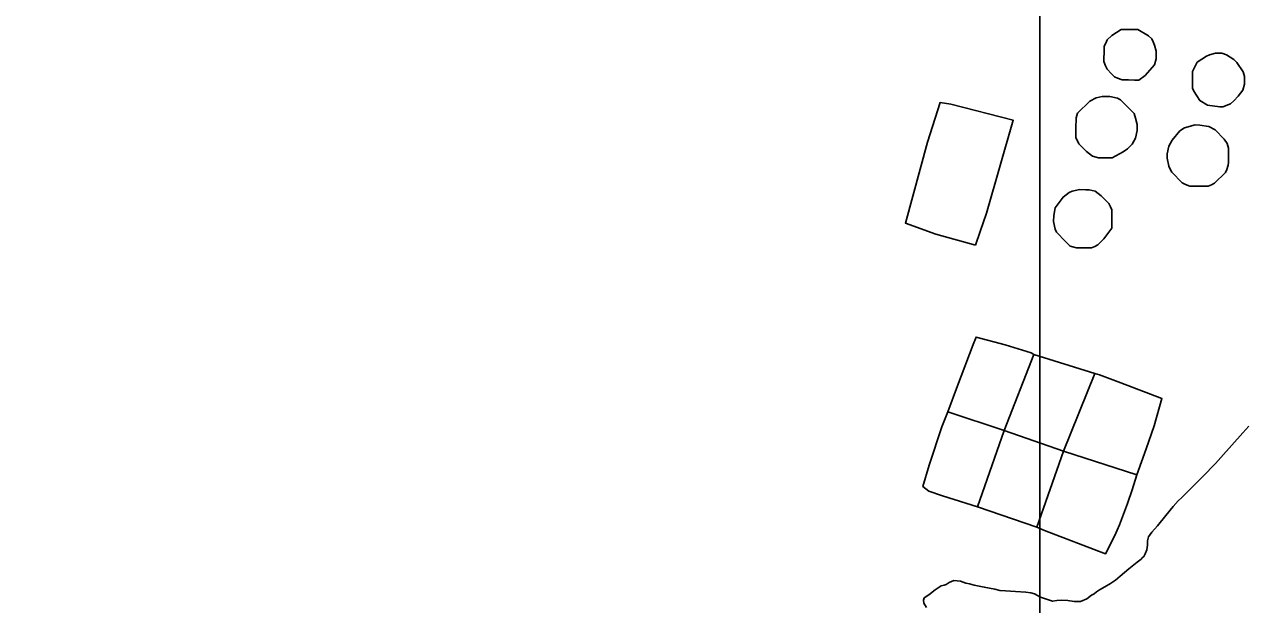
# Model space of a CAD drawing. Extents: x 1662474 to 1856135, y 779280 to 917889.
# Drawn here: x 1729707 to 1731308, y 798330 to 799088 of the extents above; entities that cross this region are included whole.
import ezdxf

# ---------------------------------------------------------------- set-up
doc = ezdxf.new("R2010")
doc.units = 0
for name, color, linetype in [('Exist Hydrographic Lake Shore', 7, 'Continuous'), ('Exist Hydrographic Misc Water Feature', 7, 'Continuous'), ('Map Preparation Inset Cut Line', 7, 'Continuous')]:
    doc.layers.add(name, color=color, linetype=linetype)

msp = doc.modelspace()

# ---------------------------------------------------------------- linework, layer by layer
at = {"layer": 'Exist Hydrographic Lake Shore'}
for points in [[(1731168.4, 798389), (1731170, 798390.6), (1731172.1, 798392.4), (1731173.9, 798396.1), (1731176, 798401.1), (1731176.9, 798407.1), (1731176.9, 798412.9), (1731178.1, 798418.4), (1731182.4, 798424.1), (1731189.9, 798432.8), (1731200.8, 798446.2), (1731210.6, 798458), (1731216.8, 798465.4), (1731221.8, 798469.8), (1731224.9, 798472.7), (1731239.2, 798487.1), (1731254, 798502.1), (1731261.1, 798509.2), (1731263.8, 798512.1), (1731266, 798514.2), (1731272.9, 798521.8), (1731287.2, 798538.1), (1731301.8, 798554.3), (1731309.4, 798562.8)], [(1730887.4, 798326), (1730883.9, 798331.5), (1730883.4, 798335.2), (1730884.4, 798338.3), (1730890.5, 798342.5), (1730898.9, 798348.8), (1730906.5, 798354.1), (1730910.6, 798355.1), (1730913.2, 798355.9), (1730917.2, 798358.6), (1730923.2, 798360.9), (1730931.9, 798360.1), (1730939.2, 798357.8), (1730943.8, 798356.7), (1730950, 798355.1), (1730963.1, 798352.5), (1730976.9, 798349.6), (1730983.4, 798348.1), (1730990.8, 798347.5), (1731004.1, 798346.8), (1731017.5, 798345.9), (1731024, 798345.1), (1731028.8, 798343.6), (1731036.6, 798339.4), (1731046.1, 798336.2), (1731052.4, 798334.1), (1731057.9, 798334.9), (1731064.8, 798335.2), (1731072.6, 798334.9), (1731080.8, 798333.6), (1731089.1, 798333.6), (1731097.2, 798337), (1731103.6, 798341.8), (1731106.8, 798343.8), (1731109.9, 798346.2), (1731114.1, 798349.1), (1731121.1, 798353), (1731128.5, 798357.2), (1731135.1, 798361.4), (1731141.1, 798366.7), (1731152.4, 798376.4), (1731163.1, 798385.1), (1731168.4, 798389)]]:
    msp.add_lwpolyline(points, dxfattribs=at)
at = {"layer": 'Exist Hydrographic Misc Water Feature'}
for p, q in [((1730989.2, 798557.1), (1731028.2, 798656.8)), ((1731028.2, 798656.8), (1731107.9, 798632)), ((1731066.9, 798530.4), (1731107.9, 798632)), ((1730989.2, 798557.1), (1730915.6, 798581.9)), ((1730954.3, 798457.4), (1730989.2, 798557.1)), ((1731066.9, 798530.4), (1730989.2, 798557.1)), ((1731032.1, 798430.7), (1731066.9, 798530.4)), ((1731162.7, 798499.5), (1731066.9, 798530.4)), ((1731032.1, 798430.7), (1730954.3, 798457.4))]:
    msp.add_line(p, q, dxfattribs=at)
for points in [[(1731156.3, 799081.7), (1731146.5, 799081.8), (1731142.4, 799081.8), (1731130.3, 799074), (1731124.1, 799068), (1731122.1, 799064), (1731120.2, 799060.1), (1731120, 799056.1), (1731119.8, 799040), (1731121.9, 799034), (1731123.9, 799030), (1731129.7, 799023.9), (1731133.8, 799019.9), (1731137.7, 799017.9), (1731143.8, 799015.8), (1731151.8, 799015.7), (1731159.6, 799015.6), (1731165.5, 799015.6), (1731173.7, 799021.5), (1731185.8, 799035.4), (1731188.1, 799043.4), (1731188.1, 799053.4), (1731186, 799061.4), (1731184.2, 799065.5), (1731182.4, 799069.5), (1731178.3, 799073.5), (1731164.3, 799081.7), (1731156.3, 799081.7)], [(1731266, 799050.6), (1731258, 799048.8), (1731253.9, 799046.8), (1731242, 799038.9), (1731235.9, 799027), (1731235.7, 799019), (1731235.7, 799005), (1731237.5, 799001), (1731245.5, 798988.8), (1731255.4, 798982.8), (1731271.3, 798980.6), (1731275.4, 798980.6), (1731285.5, 798984.5), (1731289.6, 798988.4), (1731295.5, 798994.4), (1731301.7, 799002.4), (1731303.7, 799010.4), (1731303.7, 799020.3), (1731301.9, 799026.4), (1731293.9, 799038.4), (1731290, 799042.4), (1731280, 799048.5), (1731274, 799050.6), (1731269.9, 799050.6), (1731266, 799050.6)], [(1730951.7, 798799.6), (1730899.8, 798814.1), (1730859.8, 798828.5), (1730888.9, 798934.2), (1730905.3, 798986.1), (1730919.3, 798984), (1731001.1, 798963.1), (1730966, 798841.4), (1730957.8, 798817.5), (1730951.7, 798799.6)], [(1731127.4, 798994), (1731123.5, 798994), (1731117.6, 798994), (1731109.6, 798992.2), (1731101.4, 798988.2), (1731085.2, 798972.3), (1731083.3, 798966.4), (1731082.9, 798952.4), (1731082.9, 798940.3), (1731086.8, 798932.3), (1731096.8, 798922.2), (1731104.8, 798916.1), (1731112.8, 798914.1), (1731116.7, 798914), (1731130.7, 798913.9), (1731144.8, 798921.8), (1731150.8, 798925.7), (1731156.9, 798931.7), (1731159, 798935.7), (1731161, 798939.7), (1731163.1, 798949.7), (1731163.1, 798957.6), (1731161.2, 798965.7), (1731159.2, 798971.7), (1731151.4, 798979.7), (1731141.3, 798989.9), (1731137.4, 798991.9), (1731127.4, 798994)], [(1731245.1, 798956.8), (1731239.2, 798956.9), (1731225.2, 798953), (1731219.1, 798949.1), (1731209, 798937.2), (1731207, 798933.2), (1731204.9, 798929.2), (1731202.7, 798919.3), (1731202.7, 798913.3), (1731204.7, 798903.2), (1731206.6, 798899.2), (1731208.6, 798895.2), (1731222.3, 798881), (1731226.4, 798879), (1731232.4, 798877), (1731250.4, 798876.8), (1731256.4, 798876.7), (1731260.5, 798878.7), (1731264.4, 798880.7), (1731278.7, 798894.5), (1731280.6, 798898.5), (1731282.6, 798904.4), (1731282.8, 798908.4), (1731282.8, 798926.4), (1731281, 798932.5), (1731277.1, 798938.5), (1731265.2, 798950.6), (1731257.2, 798954.8), (1731245.1, 798956.8)], [(1731096.2, 798872.2), (1731088.4, 798872.4), (1731078.2, 798870.4), (1731074.3, 798868.5), (1731066.3, 798862.5), (1731056, 798848.6), (1731054, 798838.6), (1731053.8, 798830.6), (1731055.8, 798820.6), (1731057.7, 798816.6), (1731069.6, 798804.4), (1731075.5, 798798.4), (1731083.7, 798796.3), (1731087.6, 798796.3), (1731099.7, 798796.1), (1731103.6, 798796.1), (1731107.7, 798798.1), (1731111.6, 798800.1), (1731115.7, 798804), (1731119.8, 798808), (1731129.9, 798821.9), (1731130.1, 798831.9), (1731130.1, 798845.9), (1731128.2, 798850), (1731126.2, 798854), (1731116.3, 798864), (1731108.3, 798870.1), (1731100.3, 798872.2), (1731096.2, 798872.2)], [(1730915.6, 798581.9), (1730927.9, 798615.8), (1730948.4, 798669.6), (1730952.5, 798679.5), (1730990.4, 798669.1), (1731024.3, 798658.8), (1731028.2, 798656.8)], [(1731107.9, 798632), (1731114.1, 798629.9), (1731142, 798619.7), (1731195.7, 798599.2), (1731185.4, 798563.3), (1731175.2, 798533.4), (1731162.7, 798499.5)], [(1730954.3, 798457.4), (1730908.4, 798471.9), (1730890.6, 798478.1), (1730882.6, 798484.1), (1730890.8, 798512.1), (1730907.4, 798562), (1730915.6, 798581.9)], [(1731162.7, 798499.5), (1731156.7, 798479.5), (1731150.6, 798461.6), (1731140.1, 798433.7), (1731134, 798419.8), (1731121.7, 798395.9), (1731042.1, 798426.6), (1731032.1, 798430.7)]]:
    msp.add_lwpolyline(points, dxfattribs=at)
at = {"layer": 'Map Preparation Inset Cut Line'}
for points in [[(1731035.7, 782767.4), (1668486.3, 782767.4), (1668486.3, 826588.1), (1731035.7, 826588.1)], [(1793585.1, 782767.4), (1731035.7, 782767.4), (1731035.7, 826588.1), (1793585.1, 826588.1)]]:
    msp.add_lwpolyline(points, close=True, dxfattribs=at)

doc.saveas('drawing.dxf')
